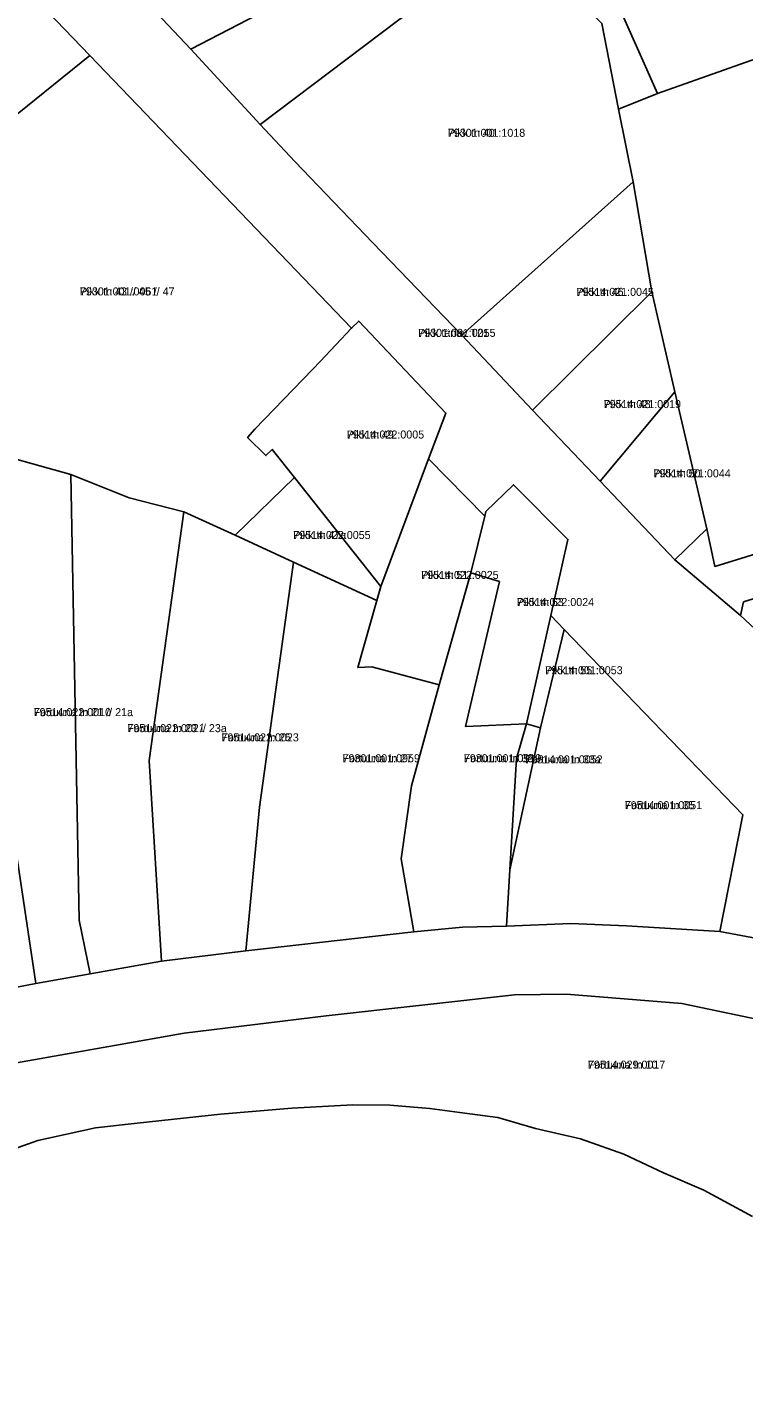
# Model space of a CAD drawing. Extents: x 643847 to 663718, y 6468443 to 6482775.
# Drawn here: x 659919.9 to 660054.2, y 6474325.6 to 6474580.3 of the extents above; entities that cross this region are included whole.
import ezdxf

# ---------------------------------------------------------------- set-up
doc = ezdxf.new("R2010")
doc.units = 0
for name, color, linetype in [('L_AADRESS', 7, 'Continuous'), ('PIIR', 7, 'Continuous'), ('TUNNUS', 7, 'Continuous')]:
    doc.layers.add(name, color=color, linetype=linetype)

msp = doc.modelspace()

# ---------------------------------------------------------------- linework, layer by layer
at = {"layer": 'PIIR'}
for points in [[(660047.36, 6474633.09), (660004.79, 6474610.49), (660004.85, 6474605.72), (660002.11, 6474602.95), (659950.61, 6474576.24), (659939.9, 6474587.59), (659939.22, 6474589.74), (659940.78, 6474591.64), (659986.74, 6474615.75), (659989.99, 6474622.08), (659995.92, 6474626.87), (660038.78, 6474649.38)], [(660053.16, 6474621.98), (660079.54, 6474634.67), (660092.83, 6474639.56), (660098.38, 6474639.81), (660105.03, 6474629.45), (660111.76, 6474614.14), (660112.28, 6474613.25), (660103.88, 6474605.4), (660100.2, 6474602.48), (660093.57, 6474595.27), (660099.81, 6474589.65), (660064.92, 6474577.42), (660038.08, 6474567.91), (660020.97, 6474606.44)], [(659963.58, 6474562.08), (659950.61, 6474576.24), (660002.11, 6474602.95), (660004.85, 6474605.72), (660004.79, 6474610.49), (660047.36, 6474633.09), (660053.16, 6474621.98), (660020.97, 6474606.44), (660038.08, 6474567.91), (660030.75, 6474565.01), (660027.63, 6474581.06), (660011.33, 6474596.94), (659989.55, 6474581.73)], [(659813.65, 6474573.61), (659810.89, 6474578.93), (659849.08, 6474598.75), (659870.42, 6474609.56), (659889.23, 6474619.16), (659931.66, 6474575.03), (659904.67, 6474553.29), (659908.47, 6474548.74), (659884.49, 6474529.83), (659882.01, 6474532.4), (659862.69, 6474515.1), (659859.04, 6474511.66), (659842.47, 6474498.47), (659831.19, 6474514.99), (659831.99, 6474527.13), (659823.8, 6474541.72), (659819.75, 6474549.8), (659824.61, 6474552.46), (659816.39, 6474568.35)], [(659970.1, 6474555.17), (659963.58, 6474562.08), (659989.55, 6474581.73), (660011.33, 6474596.94), (660027.63, 6474581.06), (660030.75, 6474565.01), (660033.49, 6474551.39), (660001.37, 6474522.66), (659984.71, 6474539.96)], [(660047.27, 6474486.32), (660041.29, 6474512.03), (660036.97, 6474530.78), (660033.49, 6474551.39), (660030.75, 6474565.01), (660038.08, 6474567.91), (660064.92, 6474577.42), (660093.33, 6474493.03), (660048.78, 6474479.31)], [(659877.65, 6474508.1), (659862.69, 6474515.1), (659882.01, 6474532.4), (659884.49, 6474529.83), (659908.47, 6474548.74), (659904.67, 6474553.29), (659931.66, 6474575.03), (659980.74, 6474523.92), (659974.83, 6474517.67), (659973.38, 6474516.18), (659962.6, 6474505), (659961.24, 6474503.45), (659964.68, 6474500.06), (659965.87, 6474501.23), (659970.02, 6474495.95), (659958.93, 6474485.13), (659949.27, 6474489.52), (659939.02, 6474492.17), (659928.14, 6474496.52), (659913.3, 6474500.68), (659910.53, 6474500.66), (659892.43, 6474501.24), (659891.25, 6474501.79)], [(660036.97, 6474530.78), (660014.64, 6474508.61), (660001.37, 6474522.66), (660033.49, 6474551.39)], [(660053.64, 6474470.1), (660041.29, 6474480.53), (660047.27, 6474486.32), (660048.78, 6474479.31), (660093.33, 6474493.03), (660125.66, 6474503.27), (660148.33, 6474515.62), (660188.41, 6474542.77), (660196.13, 6474531.67), (660197.46, 6474532.78), (660199.05, 6474530.42), (660178.22, 6474527.79), (660140.96, 6474497.11), (660138.41, 6474498.79), (660054.2, 6474472.66)], [(660027.29, 6474495.29), (660014.64, 6474508.61), (660036.97, 6474530.78), (660041.29, 6474512.03)], [(659998.4, 6474508.03), (659995.11, 6474499.46), (659986.19, 6474475.56), (659970.02, 6474495.95), (659965.87, 6474501.23), (659964.68, 6474500.06), (659961.24, 6474503.45), (659962.6, 6474505), (659973.38, 6474516.18), (659974.83, 6474517.67), (659980.74, 6474523.92), (659982.08, 6474525.26)], [(660047.27, 6474486.32), (660041.29, 6474480.53), (660027.29, 6474495.29), (660041.29, 6474512.03)], [(659921.56, 6474401.18), (659914.06, 6474399.73), (659911.65, 6474412.13), (659886.87, 6474496.97), (659891.25, 6474501.79), (659892.43, 6474501.24), (659910.53, 6474500.66), (659913.86, 6474448.19), (659918.06, 6474424.57)], [(659921.56, 6474401.18), (659918.06, 6474424.57), (659913.86, 6474448.19), (659910.53, 6474500.66), (659913.3, 6474500.68), (659928.14, 6474496.52), (659929.68, 6474413.05), (659931.74, 6474402.98)], [(660005.68, 6474488.74), (660003.05, 6474478.13), (659997.14, 6474457.13), (659984.55, 6474460.47), (659981.88, 6474460.34), (659985.46, 6474472.92), (659986.19, 6474475.56), (659995.11, 6474499.46)], [(660089.89, 6474430.94), (660084.76, 6474438.82), (660074.91, 6474449.69), (660077.42, 6474452.07), (660070.5, 6474459.1), (660068.03, 6474456.71), (660066.3, 6474458.32), (660053.64, 6474470.1), (660054.2, 6474472.66), (660138.41, 6474498.79), (660140.96, 6474497.11), (660117.32, 6474463.32), (660100.22, 6474444.4)], [(659931.74, 6474402.98), (659929.68, 6474413.05), (659928.14, 6474496.52), (659939.02, 6474492.17), (659949.27, 6474489.52), (659942.8, 6474442.92), (659945.09, 6474405.33)], [(659970.02, 6474495.95), (659986.19, 6474475.56), (659985.46, 6474472.92), (659969.86, 6474480.09), (659958.93, 6474485.13)], [(660021.27, 6474484.35), (660018.07, 6474470.11), (660013.49, 6474449.83), (660002.09, 6474449.29), (660008.43, 6474476.45), (660003.05, 6474478.13), (660005.68, 6474488.74), (660005.91, 6474489.57), (660011.1, 6474494.61)], [(659945.09, 6474405.33), (659942.8, 6474442.92), (659949.27, 6474489.52), (659958.93, 6474485.13), (659969.86, 6474480.09), (659963.47, 6474434.19), (659960.92, 6474407.29)], [(659963.47, 6474434.19), (659969.86, 6474480.09), (659985.46, 6474472.92), (659981.88, 6474460.34), (659984.55, 6474460.47), (659997.14, 6474457.13), (659991.96, 6474438.17), (659990.02, 6474424.54), (659992.4, 6474410.85), (659960.92, 6474407.29)], [(659997.14, 6474457.13), (660003.05, 6474478.13), (660008.43, 6474476.45), (660002.09, 6474449.29), (660013.49, 6474449.83), (660011.6, 6474443.31), (660010.37, 6474422.44), (660009.76, 6474411.87), (660001.51, 6474411.7), (659992.4, 6474410.85), (659990.02, 6474424.54), (659991.96, 6474438.17)], [(660018.07, 6474470.11), (660020.55, 6474467.5), (660016.15, 6474449.09), (660013.49, 6474449.83)], [(660020.55, 6474467.5), (660043.9, 6474443.26), (660054.07, 6474432.78), (660049.73, 6474410.91), (660032.22, 6474411.93), (660021.8, 6474412.42), (660009.76, 6474411.87), (660010.37, 6474422.44), (660016.15, 6474449.09)], [(660013.49, 6474449.83), (660016.15, 6474449.09), (660010.37, 6474422.44), (660011.6, 6474443.31)]]:
    msp.add_lwpolyline(points, close=True, dxfattribs=at)
for points in [[(660077.41, 6474405.71), (660049.73, 6474410.91), (660054.07, 6474432.78), (660043.9, 6474443.26), (660020.55, 6474467.5), (660018.07, 6474470.11), (660021.27, 6474484.35), (660011.1, 6474494.61), (660005.91, 6474489.57), (660005.68, 6474488.74), (659995.11, 6474499.46), (659998.4, 6474508.03), (659982.08, 6474525.26), (659980.74, 6474523.92), (659931.66, 6474575.03), (659889.23, 6474619.16)], [(659939.9, 6474587.59), (659950.61, 6474576.24), (659963.58, 6474562.08), (659970.1, 6474555.17), (659984.71, 6474539.96), (660001.37, 6474522.66), (660014.64, 6474508.61), (660027.29, 6474495.29), (660041.29, 6474480.53), (660053.64, 6474470.1), (660066.3, 6474458.32)], [(659914.06, 6474399.73), (659921.56, 6474401.18), (659931.74, 6474402.98), (659945.09, 6474405.33), (659960.92, 6474407.29), (659992.4, 6474410.85), (660001.51, 6474411.7), (660009.76, 6474411.87), (660021.8, 6474412.42), (660032.22, 6474411.93), (660049.73, 6474410.91), (660077.41, 6474405.71)], [(660066.71, 6474392.34), (660042.62, 6474397.43), (660021.01, 6474399.18), (660011.24, 6474399.01), (659975.96, 6474395.11), (659949.34, 6474391.84), (659903.72, 6474383.81), (659861.7, 6474375.53), (659792.88, 6474356.72), (659780.97, 6474353.46), (659768.08, 6474349.64), (659751.85, 6474344.89), (659744.33, 6474341.3), (659731.83, 6474333.62), (659722.57, 6474324.74)], [(659903.72, 6474383.81), (659949.34, 6474391.84), (659975.96, 6474395.11), (660011.24, 6474399.01), (660021.01, 6474399.18), (660042.62, 6474397.43), (660066.71, 6474392.34)], [(660055.88, 6474357.47), (660046.76, 6474362.41), (660039.16, 6474365.7), (660031.76, 6474369.15), (660023.6, 6474372.05), (660015.18, 6474373.98), (660008.12, 6474376.02), (660002.89, 6474376.74), (659995.39, 6474377.71), (659987.91, 6474378.38), (659980.96, 6474378.39), (659969.54, 6474377.78), (659956.18, 6474376.65), (659940.57, 6474374.98), (659932.75, 6474374.08), (659921.94, 6474371.72), (659913.44, 6474368.76)], [(659913.44, 6474368.76), (659921.94, 6474371.72), (659932.75, 6474374.08), (659940.57, 6474374.98), (659956.18, 6474376.65), (659969.54, 6474377.78), (659980.96, 6474378.39), (659987.91, 6474378.38), (659995.39, 6474377.71), (660002.89, 6474376.74), (660008.12, 6474376.02), (660015.18, 6474373.98), (660023.6, 6474372.05), (660031.76, 6474369.15), (660039.16, 6474365.7), (660046.76, 6474362.41), (660055.88, 6474357.47)]]:
    msp.add_lwpolyline(points, dxfattribs=at)

# ---------------------------------------------------------------- texts
at = {"layer": 'L_AADRESS'}
for s, p in [('Pikk tn 40', (659998.76, 6474559.8)), ('Pikk tn 43 // 45 // 47', (659929.82, 6474530.08)), ('Pikk tn 46', (660022.88, 6474530)), ('Pikk tänav T21', (659993.21, 6474522.32)), ('Pikk tn 48', (660027.96, 6474508.97)), ('Pikk tn 49', (659979.82, 6474503.27)), ('Pikk tn 50', (660037.28, 6474496)), ('Pikk tn 47a', (659969.79, 6474484.44)), ('Pikk tn 51', (659993.78, 6474476.96)), ('Pikk tn 53', (660011.68, 6474471.88)), ('Pikk tn 55', (660017.02, 6474459.1)), ('Fortuuna tn 21 // 21a', (659921.14, 6474451.25)), ('Fortuuna tn 23 // 23a', (659938.71, 6474448.25)), ('Fortuuna tn 25', (659956.33, 6474446.52)), ('Fortuuna tn 27', (659979.03, 6474442.61)), ('Fortuuna tn 33', (660001.76, 6474442.62)), ('Fortuuna tn 33a', (660013.26, 6474442.4)), ('Fortuuna tn 35', (660031.91, 6474433.82)), ('Fortuuna tn 10', (660025.01, 6474385.2))]:
    msp.add_text(s, height=1.5, dxfattribs=at).set_placement(p)
at = {"layer": 'TUNNUS'}
for s, p in [('79301:001:1018', (659998.76, 6474559.8)), ('79301:001:0061', (659929.82, 6474530.08)), ('79514:021:0045', (660022.88, 6474530)), ('79301:001:0055', (659993.21, 6474522.32)), ('79514:021:0019', (660027.96, 6474508.97)), ('79514:022:0005', (659979.82, 6474503.27)), ('79514:021:0044', (660037.28, 6474496)), ('79514:022:0055', (659969.79, 6474484.44)), ('79514:022:0025', (659993.78, 6474476.96)), ('79514:022:0024', (660011.68, 6474471.88)), ('79514:001:0053', (660017.02, 6474459.1)), ('79514:022:0010', (659921.14, 6474451.25)), ('79514:022:0021', (659938.71, 6474448.25)), ('79514:022:0023', (659956.33, 6474446.52)), ('79301:001:0959', (659979.03, 6474442.61)), ('79301:001:0919', (660001.76, 6474442.62)), ('79514:001:0052', (660013.26, 6474442.4)), ('79514:001:0051', (660031.91, 6474433.82)), ('79514:029:0017', (660025.01, 6474385.2))]:
    msp.add_text(s, height=1.5, dxfattribs=at).set_placement(p)

doc.saveas('drawing.dxf')
